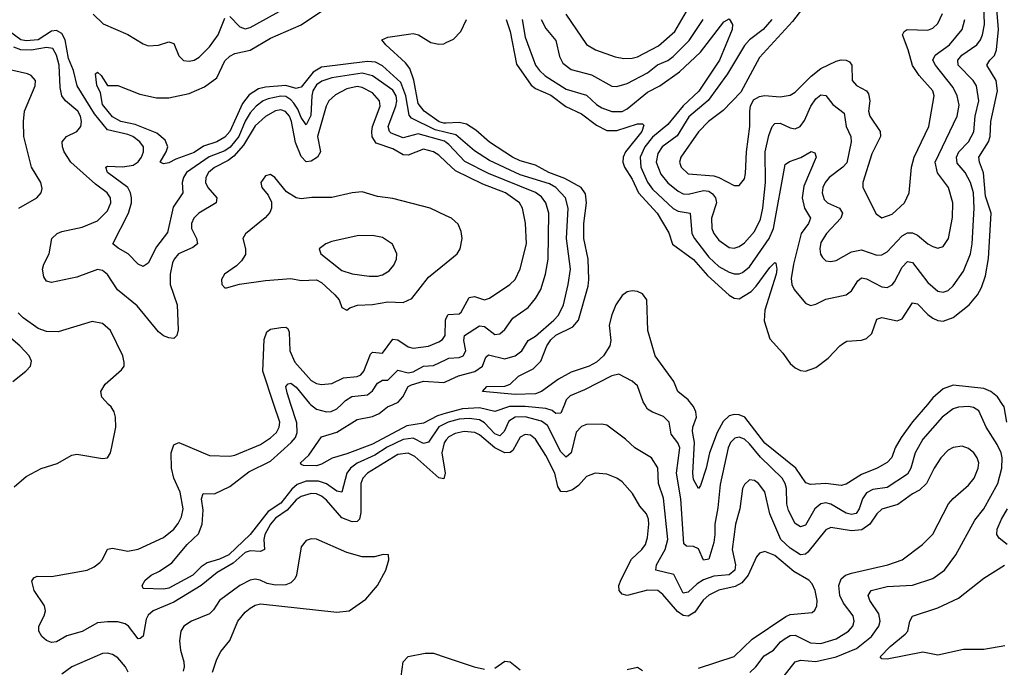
# Model space of a CAD drawing. Header units: inches. Extents: x 1694797 to 1849917, y 907313 to 1017959.
# Tile 577 of 656: x 1818325 to 1822190, y 928969 to 931509. Entities that reach past the tile are written whole.
import ezdxf

# ---------------------------------------------------------------- set-up
doc = ezdxf.new("R2010")
doc.units = ezdxf.units.IN
doc.header["$MEASUREMENT"] = 0
for name, color, linetype in [('B8912', 7, 'Continuous'), ('B8913', 7, 'Continuous'), ('B8922', 7, 'Continuous'), ('B8923', 7, 'Continuous')]:
    doc.layers.add(name, color=color, linetype=linetype)

msp = doc.modelspace()

# ---------------------------------------------------------------- linework, layer by layer
at = {"layer": 'B8912', "color": 5}
for points, elevation in [([(1818303.4, 929676.6), (1818350, 929716.5), (1818410, 929749), (1818471.8, 929768.2), (1818530, 929800.3), (1818550, 929804.9), (1818650, 929788), (1818669.3, 929790.7), (1818681.2, 929810), (1818687.3, 929832.7), (1818702.2, 929910), (1818701.1, 929950), (1818695.8, 929970), (1818683.7, 929990), (1818674.4, 930000)], 720), ([(1820000, 929860.3), (1819990.9, 929849.1), (1819983, 929810), (1819995.9, 929730), (1819990, 929707.3), (1819970, 929711.9), (1819875.8, 929795.8), (1819850, 929808.9), (1819810, 929802.7), (1819690.6, 929729.4), (1819672.8, 929710), (1819664.9, 929690), (1819664.2, 929575.8), (1819658.6, 929550), (1819650, 929540.7), (1819630, 929538.9), (1819590, 929554.7), (1819530, 929624.7), (1819510, 929639.9), (1819490, 929648.4), (1819470, 929650.2), (1819430, 929638.6), (1819410, 929624.8), (1819374.8, 929585.2), (1819330, 929553.5), (1819310, 929529.9), (1819287.5, 929490), (1819283.5, 929470), (1819286.4, 929430), (1819270, 929422.4), (1819230, 929425.2), (1819210, 929418.7), (1819163.3, 929376.7), (1819100.2, 929339.8), (1819037, 929290), (1818930, 929224.2), (1818849.5, 929190), (1818830, 929172.7), (1818822.1, 929157.9), (1818809.4, 929090.6), (1818798, 929082), (1818790, 929080.6), (1818752.1, 929130), (1818739.2, 929139.2), (1818710, 929146.8), (1818670, 929146.7), (1818630, 929143.4), (1818570, 929109.6), (1818510, 929091.6), (1818470, 929068.7), (1818450, 929065.4), (1818430, 929073.9), (1818412.1, 929090), (1818400.9, 929110), (1818400.4, 929130), (1818421.7, 929170), (1818426.5, 929190), (1818422.2, 929210), (1818382.2, 929270), (1818373.4, 929306.6), (1818380.8, 929319.2), (1818393.8, 929326.2), (1818450, 929325), (1818590.5, 929349.5), (1818617.6, 929362.4), (1818639.8, 929380.2), (1818650, 929391.6), (1818670, 929432.4), (1818690, 929436.4), (1818750, 929423.6), (1818790, 929432.3), (1818890, 929477.8), (1818929.9, 929510), (1818947.2, 929532.8), (1818960.9, 929559.1), (1818967.3, 929590), (1818955, 929655), (1818930.4, 929710), (1818921.3, 929750), (1818919.7, 929810), (1818930, 929840.9), (1818950, 929850.2), (1819070, 929799.4), (1819150, 929797), (1819170, 929800.8), (1819270, 929842), (1819310, 929868), (1819333.2, 929890), (1819344, 929910), (1819346.3, 929930), (1819323.2, 930000)], 680), ([(1820000, 929926.6), (1819970, 929911.9), (1819930, 929852), (1819910, 929846.8), (1819870, 929867.8), (1819830, 929862.2), (1819768, 929832), (1819719.5, 929800.5), (1819650, 929768.7), (1819624.2, 929750), (1819609.4, 929730), (1819590, 929655.6), (1819570, 929659.6), (1819530, 929688.4), (1819498.6, 929698.6), (1819450, 929699), (1819414.3, 929685.7), (1819393.2, 929666.8), (1819350, 929612.5), (1819300.8, 929579.2), (1819230, 929489.4), (1819146.1, 929410), (1819110, 929392.8), (1819061.7, 929378.3), (1819037.9, 929362.1), (1819005.3, 929330), (1818910, 929278.8), (1818890, 929275.1), (1818810, 929277.2), (1818805.4, 929290), (1818817.4, 929310), (1818841.1, 929330), (1818874.6, 929345.4), (1818921.9, 929378.1), (1818983.2, 929450), (1819027.5, 929492.5), (1819041.8, 929530), (1819045.1, 929585.1), (1819039.3, 929630), (1819045.6, 929650), (1819090, 929648.5), (1819150, 929677.9), (1819224.8, 929735.2), (1819310, 929777.7), (1819390.9, 929850), (1819407.7, 929870), (1819414.7, 929890), (1819412.8, 929927.2), (1819389.5, 930000)], 660), ([(1820000, 929965), (1819965, 929955), (1819910, 929926.7), (1819844.4, 929915.6), (1819710, 929843.8), (1819610, 929805.8), (1819551.4, 929788.6), (1819510, 929764.9), (1819490, 929758.6), (1819439.6, 929759.6), (1819430, 929763.7), (1819427.9, 929770), (1819459.7, 929800.3), (1819510, 929872.4), (1819570, 929890.5), (1819650, 929940.4), (1819710, 929952.4), (1819736, 929964), (1819769.5, 929990.5), (1819791.1, 930000)], 640), ([(1819467.1, 930000), (1819490, 929981), (1819530, 929970.6), (1819547.6, 929972.4), (1819570, 929981.8), (1819588.7, 930000)], 660), ([(1819081.7, 928950), (1819098.9, 929001.1), (1819115.1, 929030), (1819150, 929074), (1819181.3, 929150), (1819210, 929184.9), (1819230, 929201.1), (1819250, 929212.9), (1819270, 929217.4), (1819570, 929184.4), (1819618, 929190), (1819684.2, 929235.8), (1819729.8, 929290), (1819763, 929350), (1819774.5, 929390), (1819773.2, 929410), (1819751.4, 929411.4), (1819717.7, 929402.3), (1819670, 929402.2), (1819610, 929419.4), (1819490, 929471.6), (1819470, 929473.1), (1819450, 929465.5), (1819430, 929441.6), (1819411.9, 929330), (1819404.8, 929315.2), (1819390, 929300.5), (1819370, 929292.5), (1819330, 929290.4), (1819297.1, 929297.1), (1819269.3, 929310), (1819250, 929313.7), (1819230, 929309.8), (1819189.4, 929290), (1819110, 929230.4), (1819086.4, 929193.6), (1819070, 929177.9), (1818999.1, 929150), (1818968.9, 929130), (1818957.2, 929110), (1818952.1, 929072.1), (1818956, 929036), (1818969.4, 928990), (1818971.3, 928970), (1818966.7, 928953.3)], 720), ([(1818751.5, 928950), (1818740.5, 928970), (1818710, 929005.9), (1818690, 929019), (1818670, 929024), (1818650, 929022.1), (1818529.5, 928970), (1818490, 928941.2)], 720), ([(1820000, 928810.7), (1819930, 928788.4), (1819910, 928785.9), (1819884.2, 928790), (1819830, 928820.4), (1819817, 928850), (1819815.5, 928875.5), (1819830.9, 928990), (1819850, 929011.1), (1819916.5, 929023.5), (1819950, 929023.5), (1820000, 929006.8)], 680)]:
    msp.add_lwpolyline(points, dxfattribs=dict(at, elevation=elevation))
at = {"layer": 'B8913', "color": 5}
for points, elevation in [([(1820000, 931065.8), (1819956.3, 931076.3), (1819863.1, 931123.1), (1819853.7, 931133.7), (1819840.4, 931210), (1819821.9, 931261.9), (1819750, 931327.4), (1819722.1, 931342.1), (1819690, 931344.8), (1819510, 931322.7), (1819476.6, 931303.4), (1819430, 931244.6), (1819418.8, 931241.2), (1819410, 931239.4), (1819370, 931250.8), (1819290, 931244.6), (1819262.5, 931237.5), (1819226.3, 931213.7), (1819199.4, 931180.6), (1819150, 931070.7), (1819130, 931048.4), (1819099.3, 931030), (1819046.8, 931013.2), (1819010, 930987.6), (1818937.7, 930962.3), (1818910, 930947.5), (1818890, 930943.5), (1818877, 930950), (1818900.4, 930990), (1818906.2, 931010), (1818896.2, 931036.2), (1818863.8, 931063.8), (1818778, 931098), (1818721.7, 931110), (1818690, 931127.5), (1818650, 931175.8), (1818642.4, 931222.4), (1818628.3, 931251.7), (1818623.3, 931296.7), (1818630, 931303), (1818644.9, 931290), (1818670, 931251), (1818710, 931250.7), (1818796.9, 931216.9), (1818862.4, 931202.4), (1818910, 931202.2), (1818990, 931219.8), (1819050, 931245.5), (1819099.2, 931280.8), (1819130, 931347.2), (1819150, 931366.1), (1819170, 931376.1), (1819230, 931389), (1819310, 931436.4), (1819430, 931488), (1819510, 931541.7)], 640), ([(1819150, 931521.5), (1819190, 931480.8), (1819210, 931473.3), (1819230, 931478.7), (1819370, 931555.8)], 660), ([(1818613.1, 931530), (1818652.6, 931492.6), (1818750, 931451.3), (1818810, 931413.5), (1818830, 931406.4), (1818870, 931408.6), (1818910, 931422), (1818930, 931415.8), (1818950, 931367), (1818968.8, 931348.8), (1818990, 931345.6), (1819010, 931350.2), (1819030, 931361.6), (1819070, 931401.8), (1819104.3, 931450), (1819130, 931514.5)], 660), ([(1820000, 931026.7), (1819992.2, 931032.2), (1819890, 931061.3), (1819830, 931045), (1819783.7, 931063.7), (1819776.6, 931070), (1819772.1, 931090), (1819802.1, 931170), (1819805.8, 931190), (1819803, 931210), (1819790, 931232.4), (1819710, 931288.4), (1819670, 931298.7), (1819550, 931280.2), (1819511.7, 931268.3), (1819490, 931253.1), (1819476.1, 931230), (1819471.8, 931210), (1819467.5, 931132.5), (1819450, 931096.5), (1819430, 931125.2), (1819417.5, 931157.5), (1819401.5, 931181.5), (1819390, 931194.9), (1819370, 931207.2), (1819350, 931208.2), (1819301.1, 931198.9), (1819280.6, 931190), (1819253.8, 931170), (1819230, 931143), (1819210, 931111.1), (1819185.8, 931050), (1819151, 931009), (1819130, 930994.9), (1819068.6, 930971.4), (1818980.3, 930910), (1818968, 930890), (1818963.6, 930870), (1818965.6, 930830), (1818927.1, 930772.9), (1818906, 930674), (1818862.8, 930617.2), (1818830, 930554), (1818810, 930540.7), (1818790, 930549.6), (1818751.3, 930590), (1818712.3, 930612.3), (1818691.3, 930630), (1818752.2, 930750), (1818763.7, 930790), (1818764.4, 930810), (1818760.8, 930830), (1818749.4, 930850), (1818669.9, 930910), (1818663.1, 930930), (1818670, 930934.5), (1818730, 930931.1), (1818770, 930938.2), (1818790, 930950.6), (1818803.4, 930970), (1818811.2, 930990), (1818810.7, 931010), (1818797, 931030), (1818769.9, 931050), (1818750, 931058.6), (1818670, 931077.4), (1818619.4, 931139.4), (1818551.3, 931250), (1818535.8, 931310), (1818516.5, 931356.5), (1818504.3, 931430), (1818490, 931454.2), (1818470, 931466.7), (1818450, 931463.2), (1818397.2, 931430), (1818350, 931425.9), (1818329.1, 931430), (1818260.3, 931480.3)], 660), ([(1820000, 931103.2), (1819990, 931102.7), (1819971.9, 931108.1), (1819912.7, 931150), (1819890, 931179.7), (1819872.2, 931272.2), (1819856.7, 931316.7), (1819839.7, 931339.7), (1819762.6, 931410), (1819747, 931430), (1819770, 931440.3), (1819870, 931454), (1819890.5, 931450), (1819939.6, 931419.6), (1819970, 931413.3), (1819990, 931414.7), (1820000, 931419.4)], 620), ([(1820000, 930949.5), (1819970, 930977.6), (1819950, 930991.1), (1819910, 931000.3), (1819850, 930977.5), (1819830, 930978.8), (1819790, 931002.4), (1819724.6, 931024.6), (1819709.2, 931049.2), (1819707.3, 931070), (1819710.5, 931090), (1819740.1, 931170), (1819737.7, 931190), (1819710, 931221.3), (1819670, 931243.4), (1819650, 931246.7), (1819610, 931237.3), (1819565.3, 931214.7), (1819538.9, 931190), (1819528.2, 931170), (1819494.4, 931050), (1819506.6, 930990), (1819494.4, 930970), (1819470, 930954.3), (1819450, 930951.3), (1819430, 930971.7), (1819407.3, 931027.3), (1819392.7, 931110), (1819384.2, 931130), (1819368.8, 931148.8), (1819350, 931155), (1819330, 931151.9), (1819290, 931128.9), (1819250, 931092.6), (1819204, 931016), (1819166.2, 930973.8), (1819143.3, 930956.7), (1819090, 930929.1), (1819066.6, 930910), (1819056.1, 930890), (1819054.7, 930870), (1819064, 930850), (1819099.5, 930810), (1819097.1, 930790), (1819028.6, 930750), (1819009.4, 930730.6), (1819000.1, 930710), (1818999.8, 930690), (1819019.1, 930650), (1819023, 930630), (1819004.6, 930615.4), (1818948.8, 930590), (1818931.2, 930570), (1818925, 930555), (1818916.4, 930510), (1818916.1, 930470), (1818943, 930390), (1818947.1, 930292.9), (1818941.5, 930270), (1818930, 930257.7), (1818910, 930261.2), (1818890, 930269), (1818870, 930284.5), (1818786.1, 930386.1), (1818709.1, 930449.1), (1818670, 930509.3), (1818650, 930524.9), (1818630, 930529), (1818550, 930498.4), (1818450, 930477.8), (1818430, 930483.7), (1818419.7, 930499.7), (1818415, 930530), (1818420.2, 930550), (1818440.6, 930590), (1818451.5, 930650), (1818472.8, 930670), (1818490, 930678.4), (1818570, 930694.8), (1818630, 930719.6), (1818670, 930758.7), (1818683, 930790), (1818681.7, 930810), (1818668.9, 930830), (1818623.1, 930863.1), (1818526.2, 930950), (1818499.2, 930990), (1818492.6, 931010), (1818492.5, 931030), (1818509.1, 931050.9), (1818550, 931070.2), (1818564.9, 931090), (1818567.9, 931110), (1818564, 931130), (1818552.9, 931150), (1818505.4, 931190), (1818490.4, 931210), (1818483.4, 931243.4), (1818479.8, 931330), (1818470, 931370), (1818455.3, 931395.3), (1818430, 931399.1), (1818370.7, 931389.3), (1818330, 931391.2), (1818301.6, 931401.6)], 680), ([(1818321.6, 930770), (1818393, 930810), (1818409.9, 930830), (1818413, 930847), (1818407.5, 930870), (1818372, 930930), (1818341, 931050), (1818339.6, 931110), (1818343.7, 931150), (1818386.1, 931250), (1818387, 931270), (1818370.6, 931290), (1818356.1, 931296.1), (1818270, 931316.6)], 720), ([(1820000, 930739.7), (1819936.2, 930770), (1819790, 930807.8), (1819730, 930814.8), (1819670, 930833.6), (1819630, 930829.8), (1819550, 930811.7), (1819472, 930812), (1819430, 930806.7), (1819410, 930809.9), (1819373.2, 930833.2), (1819326.3, 930890), (1819310, 930901.5), (1819290, 930896.4), (1819271.5, 930870), (1819276.1, 930850), (1819300.8, 930820.8), (1819313.1, 930793.1), (1819313.3, 930770), (1819306.9, 930753.1), (1819288.2, 930731.8), (1819211, 930669), (1819201.1, 930650), (1819211.3, 930610), (1819211.8, 930588.2), (1819196.5, 930563.5), (1819176.2, 930543.8), (1819129.2, 930510), (1819118, 930490), (1819118.9, 930470), (1819130, 930457), (1819137.3, 930457.3), (1819188.2, 930471.8), (1819290, 930485.6), (1819390, 930493.1), (1819430, 930486.4), (1819490, 930488.1), (1819510, 930478.2), (1819562.4, 930430), (1819579.5, 930410), (1819590, 930380.5), (1819610, 930369), (1819621.6, 930378.4), (1819651.5, 930388.5), (1819710, 930391), (1819770, 930402.1), (1819830, 930399.6), (1819865.1, 930414.9), (1819930, 930498.4), (1820000, 930555.1)], 720), ([(1818674.4, 930000), (1818648.1, 930028.1), (1818643.7, 930050), (1818660.4, 930079.6), (1818725.2, 930134.8), (1818735.5, 930150), (1818735.5, 930164.5), (1818729.9, 930190), (1818682, 930290), (1818650, 930316.8), (1818610, 930324.5), (1818476, 930284), (1818430, 930285.4), (1818397.3, 930297.3), (1818338.7, 930338.8), (1818318.8, 930358.8)], 720), ([(1819323.2, 930000), (1819280.3, 930130), (1819285.3, 930254.7), (1819295, 930285), (1819310, 930294.3), (1819350, 930301.3), (1819370, 930302.2), (1819377.5, 930297.5), (1819382.9, 930282.9), (1819386, 930210), (1819405.3, 930165.3), (1819470, 930094.1), (1819490, 930081.9), (1819510, 930078.3), (1819550, 930081.9), (1819596.6, 930103.4), (1819650, 930108.8), (1819664, 930116), (1819676.3, 930130), (1819702.7, 930197.3), (1819710, 930204.8), (1819750, 930200.8), (1819790, 930255.3), (1819810, 930253.6), (1819850, 930225.2), (1819870, 930220.3), (1819930, 930228.4), (1819970, 930245.4), (1819985.1, 930254.9), (1819995.3, 930270), (1819996.4, 930330), (1820000, 930337.6)], 680), ([(1818298, 930090), (1818349.4, 930130), (1818367, 930150), (1818372, 930170), (1818362.9, 930190), (1818325.4, 930230), (1818263.1, 930283.1)], 740), ([(1819588.7, 930000), (1819604.6, 930015.4), (1819628.9, 930031.1), (1819690, 930037.2), (1819710, 930053.3), (1819730, 930083), (1819750, 930095.3), (1819770, 930095.3), (1819810, 930134.6), (1819850, 930123.8), (1819870, 930127.4), (1819910, 930149.7), (1819950, 930152.8), (1820000, 930176)], 660), ([(1819389.5, 930000), (1819375.1, 930044.9), (1819369.9, 930070.1), (1819378.9, 930081.1), (1819390, 930082.8), (1819410, 930067.1), (1819463.2, 930003.2), (1819467.1, 930000)], 660), ([(1819791.1, 930000), (1819811.1, 930008.9), (1819829.1, 930030), (1819850, 930069.6), (1819863.5, 930076.5), (1819910, 930091.2), (1819990, 930085.4), (1820000, 930090)], 640)]:
    msp.add_lwpolyline(points, dxfattribs=dict(at, elevation=elevation))
at = {"layer": 'B8913', "color": 5, "elevation": 740}
msp.add_lwpolyline([(1819710, 930661.8), (1819650, 930660.9), (1819550, 930638.9), (1819527.3, 930630), (1819500.7, 930610), (1819507.7, 930590), (1819590, 930524.5), (1819630, 930511.5), (1819697.7, 930502.3), (1819730, 930502.6), (1819750, 930508.2), (1819775.8, 930524.2), (1819794, 930546), (1819804.2, 930570), (1819805.3, 930590), (1819788.9, 930628.9), (1819750, 930655)], close=True, dxfattribs=at)
at = {"layer": 'B8922', "color": 5}
for points, elevation in [([(1820463.4, 930000), (1820450, 929965), (1820430, 929964.5), (1820415.8, 929975.8), (1820390, 929983.6), (1820310, 929991.7), (1820248.4, 929991.6), (1820190, 929971.6), (1820130, 929986.5), (1820063, 929983), (1820000, 929965)], 640), ([(1821322.4, 928930), (1821370, 928990.2), (1821390, 928996.6), (1821450, 928991.2), (1821530, 929009.7), (1821610, 929042.9), (1821668.9, 929090), (1821698.5, 929130), (1821703.5, 929150), (1821697.7, 929177.7), (1821662.7, 929230), (1821656.1, 929250), (1821667.8, 929270), (1821730, 929286), (1821830, 929290.6), (1821910, 929316.6), (1821955.8, 929350), (1822000.2, 929410), (1822074.4, 929545.6), (1822110, 929590.2), (1822164.8, 929690), (1822180.1, 929750), (1822181.7, 929790), (1822177.7, 929810), (1822162.6, 929842.6), (1822119.6, 929910), (1822090, 929974.8), (1822070, 929987.7), (1822050, 929992), (1822010, 929988.6), (1821990, 929982.1), (1821945.9, 929950), (1821870, 929863.2), (1821840.1, 929810), (1821823.1, 929750), (1821810, 929725.8), (1821730, 929673.4), (1821674.1, 929665.9), (1821650, 929653.4), (1821633.6, 929630), (1821620.1, 929590), (1821608.3, 929571.7), (1821590, 929567.3), (1821570, 929573.7), (1821510, 929609), (1821490, 929613.5), (1821470, 929610.4), (1821446.4, 929590), (1821410, 929526.3), (1821390, 929519.9), (1821370, 929532.9), (1821343.1, 929583.1), (1821336.5, 929610), (1821334.8, 929670), (1821330.3, 929690), (1821318.6, 929710), (1821232.9, 929792.9), (1821190, 929845.4), (1821170, 929862.9), (1821150, 929870.9), (1821133, 929867), (1821115.1, 929850), (1821106.1, 929830), (1821074.5, 929685.5), (1821065.5, 929594.5), (1821053.5, 929530), (1821054.6, 929490), (1821050, 929458.3), (1821030, 929392.8), (1821010, 929389.1), (1820990, 929433), (1820970, 929442.1), (1820943.3, 929443.3), (1820932.8, 929452.8), (1820921.2, 929630), (1820904.1, 929730), (1820917.2, 929830), (1820909, 929849), (1820882.4, 929882.4), (1820875, 929930), (1820852.7, 929952.7), (1820810, 929968.7), (1820790, 929981.3), (1820778.8, 930000)], 640), ([(1821888.8, 930000), (1821830, 929930.8), (1821785, 929870), (1821761.6, 929830), (1821748.5, 929791.5), (1821730, 929772.4), (1821691.2, 929750), (1821630, 929724.5), (1821570, 929686.8), (1821550, 929682.1), (1821490, 929689.6), (1821430, 929685), (1821411.6, 929691.6), (1821371.6, 929750), (1821250, 929848.1), (1821172.4, 929950), (1821150, 929959), (1821130, 929960.2), (1821110, 929954.9), (1821087.3, 929932.7), (1821063, 929890), (1821033.4, 929810), (1821020.1, 929750), (1820998.1, 929681.9), (1820990, 929669.7), (1820970, 929704.7), (1820967.7, 929730), (1820973.8, 929850), (1820967, 929893), (1820968.1, 929910), (1820981.5, 929950), (1820979.7, 929970), (1820970.9, 929990.9), (1820963.8, 930000)], 620), ([(1822201, 929930), (1822189.9, 929990), (1822183.5, 930000)], 620), ([(1821191.4, 928948.6), (1821214.9, 928970), (1821247.1, 929012.9), (1821284, 929036), (1821311.9, 929068.1), (1821330, 929081.2), (1821350, 929092.7), (1821370, 929094.7), (1821430, 929065), (1821470, 929062.5), (1821530, 929080.3), (1821579.2, 929110), (1821595.2, 929130), (1821600.5, 929150), (1821596.9, 929170), (1821559.7, 929219.7), (1821545.4, 929250), (1821540.3, 929290), (1821550, 929315.9), (1821567.4, 929330), (1821590, 929338.4), (1821733.6, 929370), (1821789.7, 929390), (1821869.9, 929450.1), (1821910, 929491.4), (1821971.7, 929610), (1821989.3, 929630.7), (1822050, 929683.2), (1822071.9, 929710), (1822087.9, 929750), (1822089.9, 929770), (1822084.3, 929790), (1822070.6, 929810), (1822050, 929826.2), (1822024.6, 929835.4), (1821989.5, 929830.5), (1821970, 929819.8), (1821941, 929790), (1821914.6, 929750), (1821885, 929690), (1821857.1, 929662.9), (1821830, 929649.3), (1821772.8, 929607.2), (1821710, 929589.3), (1821690, 929570.5), (1821662.7, 929530), (1821631.6, 929508.4), (1821590, 929504.5), (1821510, 929516.4), (1821490, 929508.2), (1821419.2, 929420.8), (1821410, 929412.3), (1821390.1, 929409.9), (1821350, 929436), (1821313.3, 929470), (1821270.3, 929570), (1821250, 929657.2), (1821225.6, 929690), (1821210, 929701.8), (1821190, 929704.4), (1821170, 929685.1), (1821163.3, 929670), (1821151.8, 929590), (1821135.8, 929530), (1821122.3, 929430), (1821135.5, 929370), (1821132.9, 929350), (1821110, 929331.1), (1821050, 929326.2), (1821010, 929311.5), (1820984.6, 929295.4), (1820950, 929263), (1820930, 929259.9), (1820893.1, 929333.1), (1820823.1, 929350), (1820825.4, 929370), (1820858.9, 929430), (1820869.6, 929470), (1820852.5, 929632.5), (1820832.3, 929690), (1820830.4, 929750.4), (1820805.1, 929790), (1820740.4, 929830), (1820703.5, 929863.5), (1820630, 929918.7), (1820610, 929922.2), (1820550, 929920.7), (1820530, 929913.6), (1820510, 929891), (1820490, 929809.8), (1820470, 929792.9), (1820450, 929813.2), (1820396.7, 929916.7), (1820373.9, 929933.9), (1820310, 929951.3), (1820270, 929950), (1820246, 929934), (1820227.1, 929892.9), (1820210, 929876.6), (1820190, 929884.3), (1820150, 929927.9), (1820130, 929939.7), (1820090, 929944.6), (1820050, 929941.4), (1820006.9, 929930), (1820000, 929926.6)], 660), ([(1820990, 928965), (1821130, 929011.4), (1821200.9, 929079.1), (1821332.2, 929167.8), (1821350, 929175.6), (1821436, 929184), (1821446.9, 929193.1), (1821454.1, 929210), (1821455.3, 929230), (1821447.7, 929270), (1821435.9, 929295.9), (1821423.5, 929310), (1821364.4, 929344.4), (1821290, 929407.5), (1821250, 929422.5), (1821230, 929416.2), (1821217.6, 929402.4), (1821184.8, 929330), (1821159.9, 929300.1), (1821134.2, 929285.8), (1821070, 929270.6), (1821030, 929251.5), (1821008.1, 929231.9), (1820975, 929185), (1820950, 929169.6), (1820930, 929172.2), (1820907.5, 929187.5), (1820850, 929253.7), (1820830, 929270.4), (1820790, 929271.7), (1820710, 929250.4), (1820690, 929255.9), (1820677.9, 929270), (1820677.6, 929290), (1820686.4, 929313.6), (1820727.5, 929392.5), (1820767.2, 929430), (1820781.6, 929450), (1820790, 929477.3), (1820794.8, 929530), (1820793.7, 929550), (1820785.2, 929570), (1820760.2, 929600.2), (1820731.4, 929650), (1820690, 929695.8), (1820670, 929709.8), (1820630, 929725.5), (1820584.7, 929730), (1820550, 929716.4), (1820518.6, 929681.4), (1820495.1, 929664.9), (1820470, 929657.1), (1820450, 929658.3), (1820437.1, 929677.1), (1820425.6, 929730), (1820390, 929799.4), (1820350, 929863.7), (1820330, 929878.5), (1820310, 929881.4), (1820290, 929871.2), (1820260.9, 929819.1), (1820250, 929811.1), (1820230, 929809.4), (1820189.8, 929829.8), (1820130, 929880.4), (1820112.2, 929890), (1820070, 929894), (1820034.7, 929885.3), (1820010, 929872.6), (1820000, 929860.3)], 680), ([(1822201.4, 929450), (1822170, 929475.3), (1822161.5, 929490), (1822162.7, 929510), (1822178.8, 929550), (1822203.1, 929590)], 620), ([(1822193.1, 929053.1), (1822110, 929038.8), (1822030, 929038.6), (1821930, 929015.9), (1821870, 929028.4), (1821730, 929000.3), (1821710, 929002.4), (1821703.5, 929010), (1821741.8, 929050), (1821801.9, 929098.1), (1821811.1, 929110), (1821819.3, 929150), (1821830.7, 929169.3), (1821930, 929201.6), (1822010, 929240.1), (1822110, 929318.2), (1822191, 929369)], 620), ([(1820000, 929006.8), (1820109.8, 928970.2), (1820150, 928961.7)], 680), ([(1820190, 928964.8), (1820230, 928992.2), (1820250, 928990.2), (1820290, 928958.8)], 680), ([(1820710, 928959.6), (1820750, 928968.7), (1820770, 928955.5)], 680)]:
    msp.add_lwpolyline(points, dxfattribs=dict(at, elevation=elevation))
at = {"layer": 'B8923', "color": 5}
for points, elevation in [([(1820469.5, 931530), (1820550, 931411), (1820586, 931390), (1820662.5, 931362.5), (1820696.3, 931356.3), (1820730, 931357.7), (1820750, 931363.1), (1820833.4, 931406.6), (1820897, 931463), (1820970, 931589.4)], 680), ([(1821441.2, 931610), (1821358.9, 931501.1), (1821230, 931360.2), (1821155.9, 931224.1), (1821086.9, 931153.1), (1821029.5, 931110), (1820990, 931068.5), (1820920.4, 930970), (1820915.9, 930950), (1820921.7, 930930), (1820950, 930904.3), (1821050, 930896.7), (1821070.4, 930890.4), (1821130, 930858.6), (1821150, 930858), (1821170, 930884.2), (1821175, 930905), (1821177.9, 930990), (1821191.7, 931090), (1821191.6, 931150), (1821194.5, 931170), (1821205.8, 931194.2), (1821230, 931207.9), (1821249.2, 931210.8), (1821310, 931206.1), (1821350, 931212.1), (1821370, 931225), (1821432.6, 931287.4), (1821470, 931316.8), (1821530, 931345.5), (1821550, 931351.3), (1821570, 931350.6), (1821583.2, 931343.2), (1821591.8, 931330), (1821593.2, 931270), (1821610.6, 931250.6), (1821650, 931230.1), (1821657.5, 931217.5), (1821661.9, 931190), (1821657.4, 931150), (1821661.9, 931130), (1821703.6, 931070), (1821704.5, 931050), (1821670, 930982.4), (1821634.8, 930870), (1821634.7, 930850), (1821687, 930747), (1821710, 930731.5), (1821750, 930745.7), (1821798.7, 930790), (1821816.8, 930830), (1821826.6, 930930), (1821836, 930970), (1821894.1, 931090), (1821915.6, 931210), (1821909.4, 931230), (1821856.2, 931290), (1821829.7, 931329.7), (1821813.3, 931390), (1821790.6, 931450), (1821797.6, 931462.4), (1821809.6, 931470.4), (1821890, 931468.3), (1821910, 931475.4), (1821930, 931493.6), (1821947.3, 931532.7)], 680), ([(1820234.6, 931510), (1820250, 931462.6), (1820274.9, 931334.9), (1820332.5, 931252.5), (1820350, 931238.5), (1820410, 931212.4), (1820468.8, 931168.8), (1820530, 931139.9), (1820590, 931095.5), (1820630, 931074.4), (1820670, 931074.1), (1820750, 931099.8), (1820770, 931100.9), (1820775.6, 931095.6), (1820767, 931070), (1820703.1, 930990), (1820694, 930970), (1820692.3, 930950), (1820699.9, 930930), (1820730, 930883.3), (1820753.8, 930830), (1820828.1, 930750), (1820873, 930673), (1820888.2, 930628.2), (1820970, 930567.7), (1821025.8, 930505.8), (1821110, 930428), (1821130, 930415.9), (1821150, 930414.1), (1821196.8, 930443.2), (1821216.7, 930463.3), (1821270, 930536.3), (1821290, 930555.8), (1821293.2, 930553.2), (1821297.9, 930530), (1821294.5, 930510), (1821250.6, 930370), (1821247.6, 930327.6), (1821270, 930257.4), (1821320.7, 930200.7), (1821350, 930160.3), (1821370, 930142.8), (1821390, 930133.2), (1821410, 930130.2), (1821450, 930144.4), (1821499.3, 930180.7), (1821544.2, 930230), (1821559.4, 930240.6), (1821572.8, 930247.2), (1821630, 930251.1), (1821650, 930258), (1821670, 930277.6), (1821690, 930334.3), (1821710, 930341.3), (1821770, 930327.5), (1821790, 930334.8), (1821830, 930397.8), (1821850, 930394.4), (1821890, 930351.8), (1821910, 930338), (1821930, 930328.9), (1821950, 930326.7), (1821990, 930341.3), (1822052.3, 930390), (1822085.6, 930430), (1822101.2, 930458.8), (1822116.2, 930503.8), (1822128.5, 930571.5), (1822138.6, 930750), (1822116.6, 930816.6), (1822108.4, 930908.4), (1822093.1, 930950), (1822090.8, 930970), (1822128.5, 931030), (1822135.2, 931050), (1822137.2, 931110), (1822163.6, 931230), (1822158.9, 931270), (1822122.1, 931330), (1822133.6, 931350), (1822151.8, 931368.2), (1822159.6, 931390), (1822167.8, 931470), (1822160.8, 931550)], 620), ([(1820297.4, 931510), (1820310, 931439.6), (1820350.5, 931330.5), (1820366.3, 931310), (1820388.4, 931288.4), (1820470, 931236.7), (1820550, 931212.2), (1820590, 931175.7), (1820610, 931163.4), (1820650, 931148.2), (1820690, 931149), (1820710, 931159.4), (1820790, 931224.9), (1820838.1, 931250), (1820916, 931304), (1820998.4, 931381.6), (1821090, 931500.9), (1821110, 931511.7), (1821123.6, 931490), (1821121.5, 931470), (1821072, 931350), (1821059.7, 931330), (1820991.7, 931228.3), (1820929.1, 931170.9), (1820870, 931097.7), (1820810, 931047.9), (1820779.5, 931010), (1820760.8, 930970), (1820763.3, 930930), (1820790, 930871.3), (1820810, 930843.6), (1820890, 930768.1), (1820910, 930757.3), (1820957.8, 930750), (1820963.4, 930670), (1820973.9, 930650), (1821030, 930576.9), (1821070, 930540.9), (1821110, 930518.5), (1821130, 930512.4), (1821150, 930511.6), (1821163.3, 930516.7), (1821190, 930539), (1821266.8, 930650), (1821284.1, 930690), (1821330, 930941.3), (1821347, 930953), (1821391.4, 930968.6), (1821432.3, 930992.3), (1821446, 930986), (1821451.8, 930970), (1821403.6, 930856.4), (1821396.4, 930810), (1821405.9, 930770), (1821430.1, 930730), (1821422.3, 930710), (1821392.9, 930670), (1821362.4, 930550), (1821353.9, 930493.9), (1821356.3, 930470), (1821366, 930450), (1821410, 930396.5), (1821430, 930387.2), (1821450, 930392.6), (1821490, 930413.2), (1821569.9, 930430.1), (1821590, 930444.7), (1821615.5, 930484.5), (1821630, 930495.8), (1821650, 930492.7), (1821710, 930460.4), (1821730, 930458.7), (1821750, 930469.4), (1821759.1, 930480.9), (1821790, 930537.5), (1821810, 930560.9), (1821830, 930555.9), (1821890, 930478.3), (1821930, 930443.7), (1821950, 930439.4), (1821970, 930446.2), (1821990, 930464.7), (1822030, 930522.2), (1822057.5, 930590), (1822064.4, 930630), (1822072.6, 930770), (1822069.2, 930830), (1822057.9, 930870), (1822036.6, 930910), (1822005.8, 930945.8), (1822003, 930970), (1822012.5, 930990), (1822050.3, 931030), (1822071, 931069), (1822076.3, 931130), (1822090.3, 931190), (1822080.9, 931250), (1822068.8, 931270), (1822009.5, 931330), (1822007.8, 931350), (1822023.4, 931370), (1822082.1, 931410), (1822097.4, 931430), (1822105.4, 931450), (1822112.3, 931490), (1822110.5, 931570)], 640), ([(1820000, 931419.4), (1820027.5, 931432.5), (1820057, 931463), (1820078.7, 931510)], 620), ([(1820372.8, 931510), (1820390, 931474.2), (1820430, 931427.8), (1820444, 931364), (1820457.8, 931337.8), (1820490, 931312.8), (1820570, 931292.4), (1820650, 931248.4), (1820670, 931246.8), (1820710, 931258.1), (1820790, 931300.3), (1820828.4, 931331.6), (1820870, 931348.6), (1820890, 931364.8), (1820952.9, 931427.1), (1821008.3, 931510)], 660), ([(1821277.8, 931510), (1821244, 931470), (1821190, 931430.3), (1821170, 931407.3), (1821104.1, 931295.9), (1821027.8, 931192.2), (1820952, 931128), (1820906.5, 931053.5), (1820846.8, 931010), (1820830, 930984.1), (1820823.5, 930950), (1820842.3, 930902.3), (1820870, 930868.9), (1820910, 930836), (1820930, 930826), (1820950, 930824.1), (1821010, 930838.6), (1821030, 930836.1), (1821045.4, 930825.4), (1821057.2, 930810), (1821060.1, 930790), (1821040.5, 930730), (1821041.8, 930690), (1821050.1, 930670), (1821070, 930643.9), (1821110, 930615.3), (1821130, 930612.5), (1821150, 930618.7), (1821170, 930633.2), (1821210, 930678.1), (1821233.1, 930726.9), (1821242.4, 930770), (1821253, 930870), (1821251.3, 930990), (1821266.1, 931053.9), (1821279.5, 931090), (1821290, 931101.7), (1821310, 931103.1), (1821350, 931084.5), (1821370, 931080.1), (1821389.7, 931090), (1821406.3, 931113.7), (1821430.4, 931170), (1821450, 931198.1), (1821470, 931214.3), (1821490, 931211.2), (1821516.7, 931176.7), (1821561.9, 931141.9), (1821570.1, 931090), (1821588, 931050), (1821589.6, 931030), (1821572.3, 930947.7), (1821556.6, 930930), (1821502.3, 930890), (1821486.8, 930870), (1821478.3, 930850), (1821474.9, 930830), (1821483.3, 930803.3), (1821496.3, 930790), (1821543.2, 930770), (1821555.1, 930750), (1821549, 930730), (1821492.3, 930670), (1821470, 930634.3), (1821465.8, 930610), (1821469.1, 930589.1), (1821476.3, 930576.3), (1821490, 930563.5), (1821510, 930559.7), (1821530, 930564.3), (1821590, 930598.6), (1821630, 930606.1), (1821690, 930585), (1821710, 930586.1), (1821730, 930597.8), (1821790, 930660.9), (1821810, 930672.5), (1821830, 930672.2), (1821850, 930663.6), (1821890, 930629.4), (1821910, 930618.9), (1821930, 930613.2), (1821950, 930619.7), (1821971.1, 930650), (1821986.8, 930733.2), (1821988.2, 930790), (1821971.7, 930850), (1821927.7, 930907.7), (1821918.5, 930950), (1822005.9, 931130), (1822013.7, 931173.7), (1822005.3, 931210), (1821990, 931242.2), (1821920.6, 931330), (1821910.5, 931350), (1821918.7, 931370), (1821975.3, 931410), (1822024.5, 931470), (1822036, 931510)], 660), ([(1820963.8, 930000), (1820950, 930017.9), (1820909, 930050), (1820893.5, 930090), (1820820.1, 930190), (1820791.4, 930290), (1820786.8, 930410), (1820770, 930433.2), (1820750, 930442.6), (1820730, 930445.3), (1820710, 930440.9), (1820690, 930426.7), (1820664.9, 930390), (1820649.2, 930350.8), (1820639.9, 930310), (1820646.4, 930250), (1820641.6, 930230), (1820617, 930190), (1820590, 930165.1), (1820560.7, 930150), (1820490, 930126.2), (1820440.9, 930099.1), (1820373.5, 930050), (1820350, 930041), (1820270, 930038.3), (1820142, 930050), (1820159, 930070), (1820230, 930071.5), (1820250, 930079.4), (1820283.7, 930110), (1820341, 930139), (1820370.6, 930169.4), (1820394.8, 930230), (1820410, 930252.8), (1820430, 930271.3), (1820496.1, 930303.9), (1820518.4, 930330), (1820556.5, 930463.5), (1820559.8, 930490), (1820557.3, 930570), (1820539.8, 930650), (1820540.3, 930710), (1820550.3, 930790), (1820545.9, 930825.9), (1820529.3, 930850), (1820465.5, 930885.5), (1820402.7, 930910), (1820350, 930938.8), (1820290, 930955.7), (1820259.9, 930970), (1820170, 931027.8), (1820115.4, 931075.4), (1820079.5, 931099.5), (1820050, 931105.8), (1820000, 931103.2)], 620), ([(1820000, 930090), (1820048.2, 930111.8), (1820111.5, 930128.5), (1820141.5, 930150), (1820154.8, 930185.2), (1820165.9, 930194.1), (1820230, 930178.3), (1820269.9, 930190.1), (1820295.9, 930210), (1820321.3, 930250), (1820350, 930267.6), (1820422.5, 930330), (1820440.7, 930350), (1820460.1, 930390), (1820478.7, 930470), (1820487.2, 930530), (1820472.1, 930650), (1820478.8, 930770), (1820467.7, 930810), (1820430.4, 930850), (1820405.2, 930865.2), (1820290, 930900.8), (1820170, 930956.5), (1820110, 930994.2), (1820036.9, 931056.9), (1820000, 931065.8)], 640), ([(1820000, 930176), (1820010, 930180.6), (1820050, 930183.7), (1820065.8, 930190), (1820076.4, 930210), (1820069.3, 930250), (1820071.2, 930270), (1820130, 930308.6), (1820150, 930305.9), (1820190, 930273.8), (1820210, 930277), (1820230, 930294), (1820261.5, 930338.5), (1820320.7, 930379.3), (1820350, 930415), (1820371.4, 930450), (1820388.9, 930510), (1820399.2, 930570), (1820401.8, 930750), (1820390.4, 930790), (1820373.7, 930813.7), (1820350.6, 930830.6), (1820165.5, 930905.5), (1820072.3, 930952.3), (1820010, 931019.8), (1820000, 931026.7)], 660), ([(1820000, 930337.6), (1820007.3, 930352.7), (1820050, 930355.2), (1820058.6, 930361.4), (1820090, 930419.3), (1820110, 930423.3), (1820150, 930410.1), (1820170, 930415.9), (1820249.5, 930470.5), (1820270, 930490.2), (1820290, 930532), (1820314.2, 930630), (1820311.3, 930711.3), (1820299.6, 930770), (1820287.3, 930790), (1820232.9, 930830), (1820143.1, 930863.1), (1820035.8, 930915.8), (1820000, 930949.5)], 680), ([(1820000, 930555.1), (1820043.1, 930590), (1820054.2, 930610), (1820062, 930650), (1820058.4, 930678.4), (1820046.1, 930706.1), (1820020.5, 930730), (1820000, 930739.7)], 720), ([(1820778.8, 930000), (1820772.7, 930010), (1820750, 930072.2), (1820730, 930090.8), (1820677.8, 930117.8), (1820650, 930112.4), (1820542.8, 930057.2), (1820486, 930034), (1820470, 930017.3), (1820463.4, 930000)], 640), ([(1822183.5, 930000), (1822164.1, 930030), (1822137.1, 930050), (1822110, 930062.6), (1821990, 930075.6), (1821950, 930060.8), (1821910, 930024.9), (1821888.8, 930000)], 620)]:
    msp.add_lwpolyline(points, dxfattribs=dict(at, elevation=elevation))

doc.saveas('drawing.dxf')
